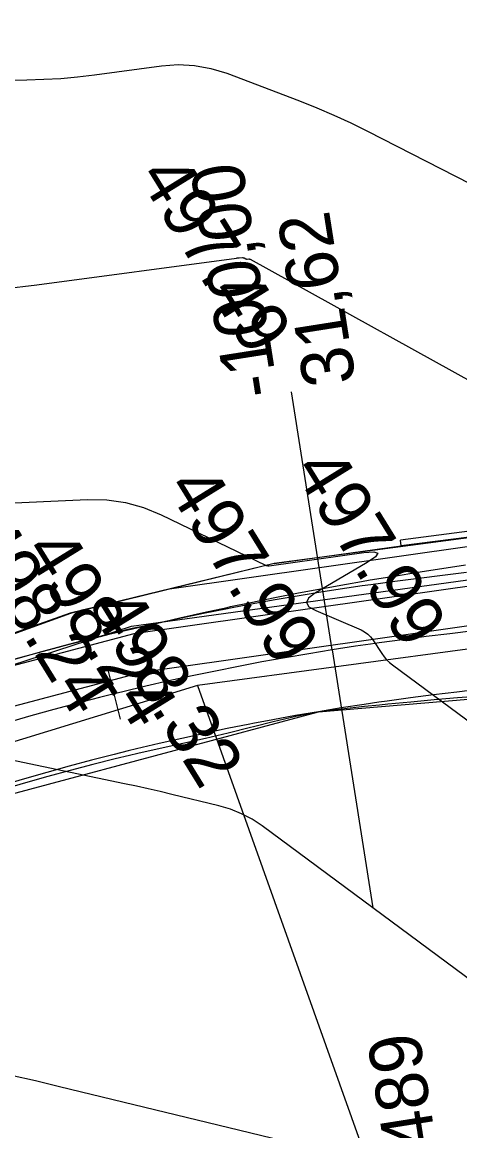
# Model space of a CAD drawing. Extents: x -636600 to -628587, y -1090963 to -1085869.
# Drawn here: x -629485.82 to -629469.07, y -1086025.1 to -1085982.65 of the extents above; entities that cross this region are included whole.
import ezdxf

# ---------------------------------------------------------------- set-up
doc = ezdxf.new("R2010")
doc.units = 0
for name, color, linetype in [('01_OBVOD PÚ', 7, 'Continuous'), ('01_PARCELY_NÁVRH_PC', 7, 'Continuous'), ('07_OCH_P A POPISY TI', 7, 'Continuous'), ('07_VODOVOD', 7, 'Continuous'), ('23', 7, 'Continuous'), ('40', 7, 'Continuous'), ('42', 7, 'Continuous'), ('56', 7, 'Continuous'), ('Ex_Major Contours', 7, 'Continuous'), ('Ex_Minor Contours', 7, 'Continuous'), ('HEKTOMETRY20', 7, 'Continuous'), ('HL_BODY', 7, 'Continuous'), ('koty_vše', 7, 'Continuous'), ('POLOMERY', 7, 'Continuous'), ('situace_osa', 7, 'Continuous'), ('situace_těleso', 7, 'Continuous'), ('situace_vozovka', 7, 'Continuous')]:
    doc.layers.add(name, color=color, linetype=linetype)

msp = doc.modelspace()

# ---------------------------------------------------------------- linework, layer by layer
at = {"layer": '01_OBVOD PÚ'}
msp.add_lwpolyline([(-629374.979, -1085991.926), (-629422.843, -1085996.437), (-629453.759, -1086001.02), (-629458.253, -1086001.528), (-629459.713, -1085983.106), (-629459.798, -1085978.726), (-629459.591, -1085973.544), (-629456.902, -1085958.624), (-629456.41, -1085955.899), (-629456.023, -1085947.184), (-629456.328, -1085947.185), (-629461.142, -1085945.386), (-629460.501, -1085955.005), (-629460.978, -1085958.685), (-629462.752, -1085965.365), (-629463.727, -1085971.339), (-629462.758, -1085994.273), (-629464.382, -1086001.824), (-629476.172, -1086003.383), (-629483.975, -1086005.289), (-629497.507, -1086010.194)], dxfattribs=at)
at = {"layer": '01_PARCELY_NÁVRH_PC'}
for points in [[(-629374.979, -1085991.926), (-629422.843, -1085996.437), (-629453.759, -1086001.02), (-629458.253, -1086001.528), (-629464.382, -1086001.824), (-629476.172, -1086003.383), (-629483.975, -1086005.289), (-629497.507, -1086010.194), (-629505.374, -1086013.443), (-629522.762, -1086020.801), (-629530.738, -1086019.287), (-629533.855, -1086020.672), (-629544.766, -1086017.434), (-629558.267, -1086017.006), (-629567.574, -1086017.408), (-629580.917, -1086018.681), (-629582.731, -1086018.884), (-629590.844, -1086019.794), (-629610.394, -1086020.247)], [(-629607.881, -1086026.016), (-629588.058, -1086025.812), (-629568.117, -1086022.847), (-629548.792, -1086024.663), (-629529.408, -1086030.317), (-629519.006, -1086026.485), (-629515.465, -1086024.839), (-629491.068, -1086013.498), (-629474.481, -1086009.059), (-629460.61, -1086007.881), (-629418.39, -1086001.361), (-629366.645, -1085996.815)]]:
    msp.add_lwpolyline(points, dxfattribs=at)
at = {"layer": '07_OCH_P A POPISY TI'}
for points in [[(-629462.686, -1086001.871), (-629480.176, -1086004.361)], [(-629460.931, -1086004.651), (-629481.253, -1086007.545), (-629492.295, -1086010.469), (-629520.843, -1086022.23), (-629525.775, -1086024.452), (-629555.605, -1086020.707)]]:
    msp.add_lwpolyline(points, dxfattribs=at)
at = {"layer": '07_VODOVOD'}
msp.add_lwpolyline([(-629461.154, -1086003.168), (-629481.552, -1086006.072), (-629492.775, -1086009.045), (-629521.437, -1086020.852), (-629526.007, -1086022.912), (-629555.418, -1086019.219)], dxfattribs=at)
at = {"layer": '23'}
for p, q in [((-629464.604, -1086001.615), (-629471.345, -1086002.481)), ((-629464.423, -1086001.814), (-629471.317, -1086002.699)), ((-629471.317, -1086002.699), (-629471.345, -1086002.481)), ((-629476.178, -1086003.375), (-629483.981, -1086005.281)), ((-629483.981, -1086005.281), (-629489.335, -1086007.155))]:
    msp.add_line(p, q, dxfattribs=at)
at = {"layer": '40'}
for p, q in [((-629481.642, -1086005.775), (-629463.564, -1086003.281)), ((-629497.366, -1086010.917), (-629481.642, -1086005.775)), ((-629462.873, -1086005.864), (-629479.106, -1086008.052)), ((-629479.106, -1086008.052), (-629492.71, -1086012.214))]:
    msp.add_line(p, q, dxfattribs=at)
at = {"layer": '42'}
msp.add_line((-629479.106, -1086008.052), (-629465.341, -1086046.637), dxfattribs=at)
at = {"layer": '56'}
msp.add_line((-629476.178, -1086003.375), (-629471.317, -1086002.699), dxfattribs=at)
at = {"layer": 'Ex_Major Contours'}
msp.add_lwpolyline([(-629486.542, -1085992.868), (-629485.259, -1085992.715), (-629477.617, -1085991.682), (-629477.591, -1085991.678), (-629477.565, -1085991.676), (-629477.539, -1085991.674), (-629477.513, -1085991.672), (-629477.39, -1085991.667), (-629477.374, -1085991.667), (-629477.357, -1085991.669), (-629477.341, -1085991.673), (-629477.326, -1085991.68), (-629477.26, -1085991.712), (-629477.247, -1085991.717), (-629477.233, -1085991.721), (-629477.22, -1085991.722), (-629477.206, -1085991.722), (-629477.149, -1085991.719), (-629477.136, -1085991.719), (-629477.122, -1085991.721), (-629477.109, -1085991.725), (-629477.097, -1085991.731), (-629467.006, -1085997.318)], dxfattribs=at)
at = {"layer": 'Ex_Minor Contours'}
for points in [[(-629499.17, -1085984.957), (-629485.637, -1085984.855), (-629484.989, -1085984.84), (-629484.343, -1085984.805), (-629483.698, -1085984.748), (-629483.055, -1085984.672), (-629480.485, -1085984.324), (-629479.847, -1085984.277), (-629479.218, -1085984.309), (-629478.598, -1085984.42), (-629477.987, -1085984.611), (-629475.204, -1085985.669), (-629474.542, -1085985.931), (-629473.888, -1085986.211), (-629473.242, -1085986.508), (-629472.603, -1085986.824), (-629463.039, -1085991.709)], [(-629490.887, -1086001.278), (-629483.315, -1086000.932), (-629482.583, -1086000.943), (-629481.869, -1086001.043), (-629481.174, -1086001.233), (-629480.497, -1086001.511), (-629476.511, -1086003.441), (-629476.5, -1086003.446), (-629476.489, -1086003.45), (-629476.478, -1086003.453), (-629476.466, -1086003.456), (-629476.419, -1086003.466), (-629476.408, -1086003.468), (-629476.396, -1086003.469), (-629476.384, -1086003.469), (-629476.372, -1086003.468), (-629472.744, -1086002.963), (-629472.356, -1086002.934), (-629472.204, -1086002.987), (-629472.29, -1086003.123), (-629472.613, -1086003.341), (-629474.629, -1086004.524), (-629474.863, -1086004.704), (-629474.934, -1086004.874), (-629474.842, -1086005.033), (-629474.586, -1086005.182), (-629472.846, -1086005.923), (-629472.711, -1086005.992), (-629472.591, -1086006.078), (-629472.486, -1086006.182), (-629472.394, -1086006.303), (-629472.059, -1086006.821), (-629471.97, -1086006.945), (-629471.872, -1086007.061), (-629471.763, -1086007.167), (-629471.644, -1086007.263), (-629464.434, -1086012.598)], [(-629453.097, -1086028.372), (-629461.151, -1086024.258), (-629462.51, -1086023.528), (-629463.835, -1086022.745), (-629465.126, -1086021.907), (-629466.385, -1086021.016), (-629476.64, -1086013.427), (-629477.022, -1086013.172), (-629477.425, -1086012.959), (-629477.846, -1086012.787), (-629478.287, -1086012.656), (-629480.091, -1086012.218), (-629480.542, -1086012.111), (-629480.994, -1086012.007), (-629481.447, -1086011.906), (-629481.901, -1086011.81), (-629487.085, -1086010.732)], [(-629459.647, -1086034.756), (-629462.221, -1086033.442), (-629463.333, -1086032.844), (-629464.418, -1086032.202), (-629465.476, -1086031.517), (-629466.506, -1086030.786), (-629470.573, -1086027.777), (-629471.616, -1086027.082), (-629472.712, -1086026.5), (-629473.862, -1086026.031), (-629475.064, -1086025.676), (-629484.398, -1086023.408), (-629485.316, -1086023.189), (-629486.236, -1086022.977)]]:
    msp.add_lwpolyline(points, dxfattribs=at)
at = {"layer": 'HEKTOMETRY20'}
msp.add_lwpolyline([(-629482.058, -1086009.339), (-629482.536, -1086007.397)], dxfattribs=at)
at = {"layer": 'HL_BODY'}
msp.add_lwpolyline([(-629473.956, -1086006.687), (-629472.399, -1086016.565)], dxfattribs=at)
at = {"layer": 'POLOMERY'}
msp.add_lwpolyline([(-629473.956, -1086006.687), (-629475.512, -1085996.809)], dxfattribs=at)
at = {"layer": 'situace_osa'}
msp.add_lwpolyline([(-629468.55, -1086005.958), (-629469.453, -1086006.066), (-629470.355, -1086006.178), (-629471.257, -1086006.296), (-629472.157, -1086006.419), (-629472.483, -1086006.466), (-629473.057, -1086006.549), (-629473.956, -1086006.687), (-629474.853, -1086006.832), (-629475.748, -1086006.986), (-629476.642, -1086007.148), (-629477.414, -1086007.294), (-629477.535, -1086007.318), (-629478.426, -1086007.496), (-629479.315, -1086007.682), (-629480.203, -1086007.876), (-629481.089, -1086008.078), (-629481.973, -1086008.288), (-629482.297, -1086008.368), (-629482.855, -1086008.507), (-629483.735, -1086008.733), (-629484.613, -1086008.967), (-629485.489, -1086009.209), (-629486.362, -1086009.46)], dxfattribs=at)
at = {"layer": 'situace_těleso'}
for points in [[(-629486.099, -1086007.043), (-629485.205, -1086006.789), (-629484.309, -1086006.543), (-629483.41, -1086006.304), (-629482.841, -1086006.157), (-629482.51, -1086006.073), (-629481.608, -1086005.85), (-629480.695, -1086005.676), (-629479.79, -1086005.462), (-629478.884, -1086005.256), (-629477.976, -1086005.057), (-629477.852, -1086005.03), (-629477.066, -1086004.865), (-629476.155, -1086004.68), (-629475.242, -1086004.501), (-629474.327, -1086004.33), (-629473.411, -1086004.166), (-629472.828, -1086004.065), (-629472.496, -1086004.008), (-629471.582, -1086003.857), (-629470.669, -1086003.711), (-629469.757, -1086003.57), (-629468.846, -1086003.433)], [(-629468.258, -1086008.456), (-629469.153, -1086008.527), (-629470.047, -1086008.602), (-629470.938, -1086008.682), (-629471.827, -1086008.766), (-629472.149, -1086008.799), (-629472.714, -1086008.857), (-629473.598, -1086008.954), (-629474.481, -1086009.059), (-629475.351, -1086009.239), (-629476.216, -1086009.443), (-629476.962, -1086009.627), (-629477.079, -1086009.656), (-629477.939, -1086009.877), (-629478.802, -1086010.082), (-629479.669, -1086010.265), (-629480.535, -1086010.456), (-629481.399, -1086010.654), (-629481.715, -1086010.729), (-629482.261, -1086010.86), (-629483.121, -1086011.075), (-629483.979, -1086011.299), (-629484.835, -1086011.531), (-629485.689, -1086011.771), (-629486.429, -1086011.987)]]:
    msp.add_lwpolyline(points, dxfattribs=at)
at = {"layer": 'situace_vozovka'}
for points in [[(-629468.812, -1086003.724), (-629469.725, -1086003.833), (-629470.639, -1086003.946), (-629471.554, -1086004.066), (-629472.471, -1086004.191), (-629472.803, -1086004.238), (-629473.388, -1086004.324), (-629474.306, -1086004.464), (-629475.223, -1086004.613), (-629476.139, -1086004.77), (-629477.053, -1086004.936), (-629477.842, -1086005.085), (-629477.966, -1086005.109), (-629478.877, -1086005.291), (-629479.786, -1086005.482), (-629480.694, -1086005.68), (-629481.599, -1086005.887), (-629482.503, -1086006.102), (-629482.834, -1086006.183), (-629483.405, -1086006.325), (-629484.305, -1086006.556), (-629485.203, -1086006.796), (-629486.098, -1086007.044)], [(-629468.288, -1086008.193), (-629469.181, -1086008.3), (-629470.071, -1086008.41), (-629470.959, -1086008.526), (-629471.844, -1086008.647), (-629472.164, -1086008.693), (-629472.726, -1086008.775), (-629473.605, -1086008.91), (-629474.482, -1086009.052), (-629475.358, -1086009.202), (-629476.232, -1086009.36), (-629476.986, -1086009.503), (-629477.104, -1086009.526), (-629477.975, -1086009.7), (-629478.845, -1086009.882), (-629479.712, -1086010.072), (-629480.578, -1086010.269), (-629481.442, -1086010.475), (-629481.759, -1086010.552), (-629482.304, -1086010.688), (-629483.165, -1086010.91), (-629484.023, -1086011.138), (-629484.879, -1086011.375), (-629485.733, -1086011.62), (-629486.473, -1086011.839)]]:
    msp.add_lwpolyline(points, dxfattribs=at)

# ---------------------------------------------------------------- texts
at = {"layer": 'HL_BODY'}
msp.add_text('PK0+271,489', height=2, rotation=98.9536, dxfattribs=at).set_placement((-629468.115, -1086037.331))
at = {"layer": 'koty_vše'}
for s, p in [('497.49', (-629481.41, -1085988.551)), ('497.99', (-629475.473, -1085999.779)), ('497.99', (-629480.333, -1086000.454)), ('498.24', (-629488.128, -1086002.373)), ('498.24', (-629485.789, -1086002.868)), ('498.32', (-629483.253, -1086005.145))]:
    msp.add_text(s, height=2, rotation=301.7087, dxfattribs=at).set_placement(p)
at = {"layer": 'POLOMERY'}
for s, p in [('-100,00', (-629476.006, -1085996.887)), ('31,62', (-629473.042, -1085996.42))]:
    msp.add_text(s, height=2, rotation=98.9536, dxfattribs=at).set_placement(p)

doc.saveas('drawing.dxf')
